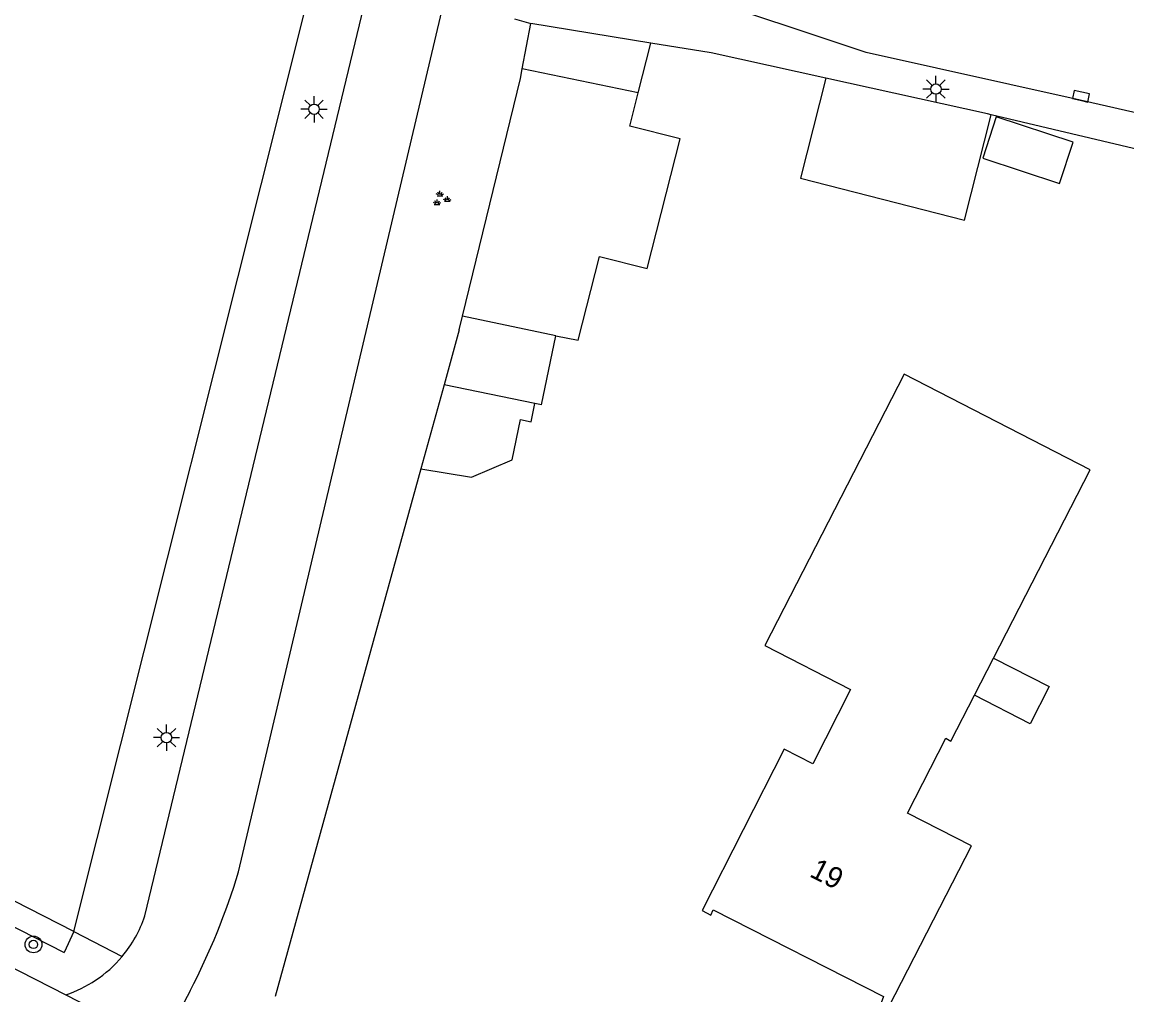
# Model space of a CAD drawing. Extents: x 128999 to 131010, y 395498 to 399007.
# Drawn here: x 129478.9 to 129531.6, y 398320.8 to 398367.3 of the extents above; entities that cross this region are included whole.
import ezdxf

# ---------------------------------------------------------------- set-up
doc = ezdxf.new("R2010")
doc.units = 0
for name, color, linetype in [('gg-afsc-erfafscheiding', 7, 'Continuous'), ('gg-afsc-hekwerk', 7, 'Continuous'), ('gg-anno-huisnummerreeks BGT', 7, 'Continuous'), ('gg-bbg-gedigitaliseerde bijgebouw', 7, 'Continuous'), ('gg-bbg-hoofdgebouw', 7, 'Continuous'), ('gg-bbg-luifel en loopbrug', 7, 'Continuous'), ('gg-knt-verharding', 7, 'Continuous'), ('gg-kntw-bovenkant insteek waterloop', 7, 'Continuous'), ('gt-grn-groengrens', 7, 'Continuous'), ('gt-symb-boom', 7, 'Continuous'), ('gt-symb-groenvak', 7, 'Continuous'), ('gt-symb-kolk', 7, 'Continuous'), ('gt-symb-lichtmast', 7, 'Continuous')]:
    doc.layers.add(name, color=color, linetype=linetype)

# ---------------------------------------------------------------- blocks, each defined once
blk = doc.blocks.new('gt0-GRVAK')
at = {"layer": 'gt-symb-groenvak'}
for p, q in [((-0.11, 0.189), (-0.228, 0.24)), ((-0.182, 0.153), (0.088, 0.153)), ((-0.091, 0.211), (-0.156, 0.322)), ((-0.047, 0.214), (-0.047, 0.393)), ((-0.004, 0.211), (0.061, 0.322)), ((0.015, 0.189), (0.133, 0.24)), ((0.262, -0.052), (0.197, 0.059)), ((0.305, -0.049), (0.305, 0.13)), ((0.349, -0.052), (0.414, 0.059)), ((-0.245, -0.228), (-0.363, -0.177)), ((-0.318, -0.264), (-0.047, -0.264)), ((-0.226, -0.206), (-0.291, -0.095)), ((-0.183, -0.203), (-0.183, -0.024)), ((-0.139, -0.206), (-0.074, -0.095)), ((-0.12, -0.228), (-0.002, -0.177)), ((0.243, -0.074), (0.125, -0.023)), ((0.17, -0.11), (0.441, -0.11)), ((0.368, -0.074), (0.486, -0.023))]:
    blk.add_line(p, q, dxfattribs=at)
blk = doc.blocks.new('gt0-KOLK')
at = {"layer": 'gt-symb-kolk'}
blk.add_lwpolyline([(0, 0), (0.375, 0), (0.375, 0.4), (-0.375, 0.4), (-0.375, 0), (0, 0)], dxfattribs=at)
blk = doc.blocks.new('gt0-LMAST')
at = {"layer": 'gt-symb-lichtmast'}
for p, q in [((-0.005, 0.246), (-0.005, 0.621)), ((-0.182, 0.173), (-0.447, 0.438)), ((0.172, 0.173), (0.437, 0.438)), ((-0.255, -0.004), (-0.63, -0.004)), ((-0.182, -0.181), (-0.447, -0.446)), ((-0.005, -0.254), (-0.005, -0.629)), ((0.437, -0.446), (0.172, -0.181)), ((0.245, -0.004), (0.62, -0.004))]:
    blk.add_line(p, q, dxfattribs=at)
blk.add_circle((-0.005, -0.004), 0.25, dxfattribs=at)
blk = doc.blocks.new('gt0-BOOM')
at = {"layer": 'gt-symb-boom'}
for radius in [0.4, 0.2]:
    blk.add_circle((0, 0), radius, dxfattribs=at)

msp = doc.modelspace()

# ---------------------------------------------------------------- linework, layer by layer
at = {"layer": 'gg-afsc-erfafscheiding'}
msp.add_line((129537.107, 398360.015), (129525.141, 398362.84), dxfattribs=at)
msp.add_lwpolyline([(129517.25, 398364.589), (129511.778, 398365.8), (129508.898, 398366.264)], dxfattribs=at)
at = {"layer": 'gg-afsc-hekwerk'}
for p, q in [((129502.382, 398367.416), (129503.166, 398367.188)), ((129497.907, 398345.935), (129490.957, 398320.761))]:
    msp.add_line(p, q, dxfattribs=at)
at = {"layer": 'gg-bbg-gedigitaliseerde bijgebouw'}
msp.add_lwpolyline([(129524.742, 398360.772), (129528.408, 398359.565), (129529.055, 398361.533), (129525.389, 398362.739), (129524.742, 398360.772)], dxfattribs=at)
at = {"layer": 'gg-bbg-hoofdgebouw'}
msp.add_line((129524.343, 398335.134), (129525.257, 398336.913), dxfattribs=at)
for points in [[(129525.257, 398336.913), (129529.872, 398345.894), (129520.986, 398350.461), (129514.335, 398337.517), (129518.432, 398335.412), (129516.629, 398331.865), (129515.265, 398332.558), (129511.35, 398324.86)], [(129511.35, 398324.86), (129511.75, 398324.64), (129511.87, 398324.9), (129520, 398320.76), (129519.89, 398320.45), (129520.26, 398320.26), (129524.2, 398327.95), (129521.15, 398329.507), (129522.978, 398333.084), (129523.221, 398332.951), (129524.343, 398335.134)]]:
    msp.add_lwpolyline(points, dxfattribs=at)
at = {"layer": 'gg-bbg-luifel en loopbrug'}
for p, q in [((129502.753, 398365.033), (129503.166, 398367.188)), ((129508.898, 398366.264), (129503.166, 398367.188)), ((129508.293, 398363.883), (129508.898, 398366.264)), ((129508.293, 398363.883), (129502.753, 398365.033)), ((129499.741, 398352.579), (129499.898, 398353.224)), ((129504.362, 398352.297), (129499.898, 398353.224)), ((129499.741, 398352.579), (129499.017, 398349.956)), ((129503.675, 398348.989), (129504.362, 398352.297)), ((129499.017, 398349.956), (129497.907, 398345.935)), ((129503.351, 398349.056), (129499.017, 398349.956)), ((129503.675, 398348.989), (129503.351, 398349.056))]:
    msp.add_line(p, q, dxfattribs=at)
for points in [[(129499.898, 398353.224), (129502.665, 398364.573), (129502.753, 398365.033)], [(129517.25, 398364.589), (129516.034, 398359.806), (129523.863, 398357.815), (129525.141, 398362.84)], [(129525.141, 398362.84), (129524.973, 398362.88), (129517.25, 398364.589)], [(129504.362, 398352.297), (129505.427, 398352.075), (129506.446, 398356.082), (129508.719, 398355.504), (129510.291, 398361.686), (129507.889, 398362.297), (129508.293, 398363.883)], [(129497.907, 398345.935), (129500.331, 398345.552), (129502.271, 398346.373), (129502.669, 398348.29), (129503.17, 398348.186), (129503.351, 398349.056)], [(129525.257, 398336.913), (129527.916, 398335.546), (129527.002, 398333.767), (129524.343, 398335.134)]]:
    msp.add_lwpolyline(points, dxfattribs=at)
at = {"layer": 'gg-knt-verharding'}
for p, q in [((129545.668, 398359.861), (129529.388, 398363.53)), ((129480.962, 398320.836), (129486.826, 398317.846))]:
    msp.add_line(p, q, dxfattribs=at)
for points in [[(129484.729, 398324.603), (129503.957, 398404.385), (129511.463, 398436.164), (129521.492, 398478.796), (129522.344, 398482.294)], [(129489.199, 398326.71), (129516.978, 398444.222), (129525.88, 398481.775)], [(129529.388, 398363.53), (129519.176, 398365.809), (129510.607, 398368.676)], [(129398.527, 398362.794), (129431.193, 398346.158), (129460.029, 398331.508), (129480.962, 398320.836)], [(129486.891, 398321.032), (129486.456, 398320.225), (129486.362, 398319.466), (129486.826, 398317.846)]]:
    msp.add_lwpolyline(points, dxfattribs=at)
for centre, radius, start, end in [((129458.115, 398336.037), 32.453, 332.4606, 343.2978), ((129479.063, 398326.509), 5.978, 320.0103, 341.4092), ((129479.082, 398326.486), 5.949, 303.6084, 320.0557), ((129478.6, 398327.414), 6.989, 289.7535, 302.6934)]:
    msp.add_arc(centre, radius, start, end, dxfattribs=at)
at = {"layer": 'gg-kntw-bovenkant insteek waterloop'}
msp.add_line((129481.341, 398323.864), (129480.869, 398322.864), dxfattribs=at)
for points in [[(129423.838, 398353.32), (129402.275, 398364.396), (129401.083, 398364.851), (129400.292, 398364.801), (129400.282, 398364.113), (129400.671, 398363.819), (129480.869, 398322.864)], [(129481.341, 398323.864), (129457.875, 398335.836), (129423.838, 398353.32)]]:
    msp.add_lwpolyline(points, dxfattribs=at)
at = {"layer": 'gt-grn-groengrens'}
for q in [(129500.478, 398400.107), (129483.643, 398322.667)]:
    msp.add_line((129481.341, 398323.864), q, dxfattribs=at)

# ---------------------------------------------------------------- block references
at = {"layer": 'gt-symb-boom', "rotation": -26.872538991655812}
msp.add_blockref('gt0-BOOM', (129479.409, 398323.244), dxfattribs=at)
at = {"layer": 'gt-symb-groenvak'}
msp.add_blockref('gt0-GRVAK', (129498.869, 398358.824), dxfattribs=at)
at = {"layer": 'gt-symb-kolk', "rotation": -12.882979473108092}
msp.add_blockref('gt0-KOLK', (129529.388, 398363.53), dxfattribs=at)
at = {"layer": 'gt-symb-lichtmast'}
for p in [(129522.511, 398364.071), (129492.814, 398363.105), (129485.764, 398333.116)]:
    msp.add_blockref('gt0-LMAST', p, dxfattribs=at)

# ---------------------------------------------------------------- texts
at = {"layer": 'gg-anno-huisnummerreeks BGT'}
msp.add_text('19', height=1, rotation=333, dxfattribs=at).set_placement((129516.422, 398326.51))

doc.saveas('drawing.dxf')
